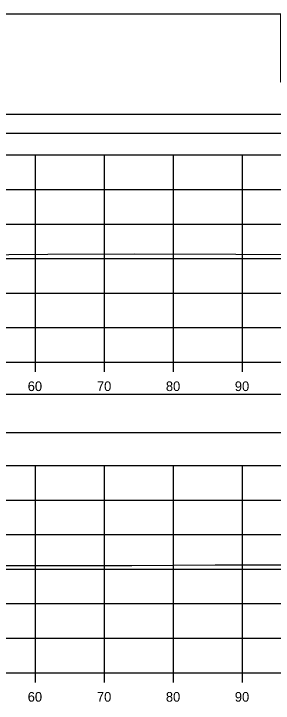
# Model space of a CAD drawing. Extents: x 1369627 to 1374022, y 380035 to 398173.
# Drawn here: x 1372155.4 to 1372193, y 384415.1 to 384515 of the extents above; entities that cross this region are included whole.
import ezdxf

# ---------------------------------------------------------------- set-up
doc = ezdxf.new("R2010")
doc.units = 0
for name, color, linetype in [('Default', 7, 'Continuous'), ('R_Axis', 7, 'Continuous'), ('R_Axis Annot', 7, 'Continuous'), ('R_Border', 7, 'Continuous'), ('R_Exist Surface', 7, 'Continuous'), ('R_Grid', 7, 'Continuous'), ('R_No Plot', 7, 'Continuous')]:
    doc.layers.add(name, color=color, linetype=linetype)

msp = doc.modelspace()

# ---------------------------------------------------------------- linework, layer by layer
at = {"layer": 'Default'}
for points in [[(1371948.53, 384497.689), (1372248.53, 384497.689), (1372248.53, 384500.395), (1371948.53, 384500.395)], [(1371948.53, 384454.306), (1372248.53, 384454.306), (1372248.53, 384459.828), (1371948.53, 384459.828)]]:
    msp.add_lwpolyline(points, close=True, dxfattribs=at)
at = {"layer": 'R_Axis'}
for p, q in [((1371948.53, 384464.519), (1372248.53, 384464.519)), ((1372158.53, 384463.119), (1372158.53, 384464.519)), ((1372168.53, 384463.119), (1372168.53, 384464.519)), ((1372178.53, 384463.119), (1372178.53, 384464.519)), ((1372188.53, 384463.119), (1372188.53, 384464.519)), ((1371948.53, 384419.519), (1372248.53, 384419.519)), ((1372158.53, 384418.119), (1372158.53, 384419.519)), ((1372168.53, 384418.119), (1372168.53, 384419.519)), ((1372178.53, 384418.119), (1372178.53, 384419.519)), ((1372188.53, 384418.119), (1372188.53, 384419.519))]:
    msp.add_line(p, q, dxfattribs=at)
at = {"layer": 'R_Border'}
msp.add_line((1371940.53, 384514.975), (1372256.71, 384514.975), dxfattribs=at)
at = {"layer": 'R_Exist Surface'}
for points in [[(1372148.966, 384480.06), (1372160.325, 384480.127), (1372172.926, 384480.209), (1372202.226, 384480.125), (1372202.436, 384480.125), (1372202.793, 384480.13), (1372228.856, 384480.399)], [(1372149.028, 384435.029), (1372158.473, 384435.06), (1372172.502, 384435.055), (1372184.603, 384435.168), (1372200.676, 384435.128), (1372208.929, 384435.119), (1372228.107, 384435.582)]]:
    msp.add_lwpolyline(points, dxfattribs=at)
at = {"layer": 'R_Grid'}
for p, q in [((1371948.53, 384494.519), (1372248.53, 384494.519)), ((1372158.53, 384464.519), (1372158.53, 384494.519)), ((1372168.53, 384464.519), (1372168.53, 384494.519)), ((1372178.53, 384464.519), (1372178.53, 384494.519)), ((1372188.53, 384464.519), (1372188.53, 384494.519)), ((1371948.53, 384489.519), (1372248.53, 384489.519)), ((1371948.53, 384484.519), (1372248.53, 384484.519)), ((1371948.53, 384479.519), (1372248.53, 384479.519)), ((1371948.53, 384474.519), (1372248.53, 384474.519)), ((1371948.53, 384469.519), (1372248.53, 384469.519)), ((1371948.53, 384464.519), (1372248.53, 384464.519)), ((1371948.53, 384449.519), (1372248.53, 384449.519)), ((1372158.53, 384419.519), (1372158.53, 384449.519)), ((1372168.53, 384419.519), (1372168.53, 384449.519)), ((1372178.53, 384419.519), (1372178.53, 384449.519)), ((1372188.53, 384419.519), (1372188.53, 384449.519)), ((1371948.53, 384444.519), (1372248.53, 384444.519)), ((1371948.53, 384439.519), (1372248.53, 384439.519)), ((1371948.53, 384434.519), (1372248.53, 384434.519)), ((1371948.53, 384429.519), (1372248.53, 384429.519)), ((1371948.53, 384424.519), (1372248.53, 384424.519)), ((1371948.53, 384419.519), (1372248.53, 384419.519))]:
    msp.add_line(p, q, dxfattribs=at)
at = {"layer": 'R_No Plot'}
msp.add_lwpolyline([(1372174.45, 384514.975), (1372194.07, 384514.975), (1372194.07, 384505.095), (1372210.182, 384505.095), (1372233.381, 384505.095), (1372233.381, 384472.424), (1372256.589, 384472.424), (1372256.71, 384309.515), (1371940.53, 384309.515), (1371940.53, 384514.975)], close=True, dxfattribs=at)

# ---------------------------------------------------------------- texts
at = {"layer": 'R_Axis Annot'}
for s, p in [('60', (1372157.411, 384460.319)), ('70', (1372167.444, 384460.319)), ('80', (1372177.444, 384460.319)), ('90', (1372187.444, 384460.319)), ('60', (1372157.411, 384415.319)), ('70', (1372167.444, 384415.319)), ('80', (1372177.444, 384415.319)), ('90', (1372187.444, 384415.319))]:
    msp.add_text(s, height=1.4, dxfattribs=at).set_placement(p)

doc.saveas('drawing.dxf')
